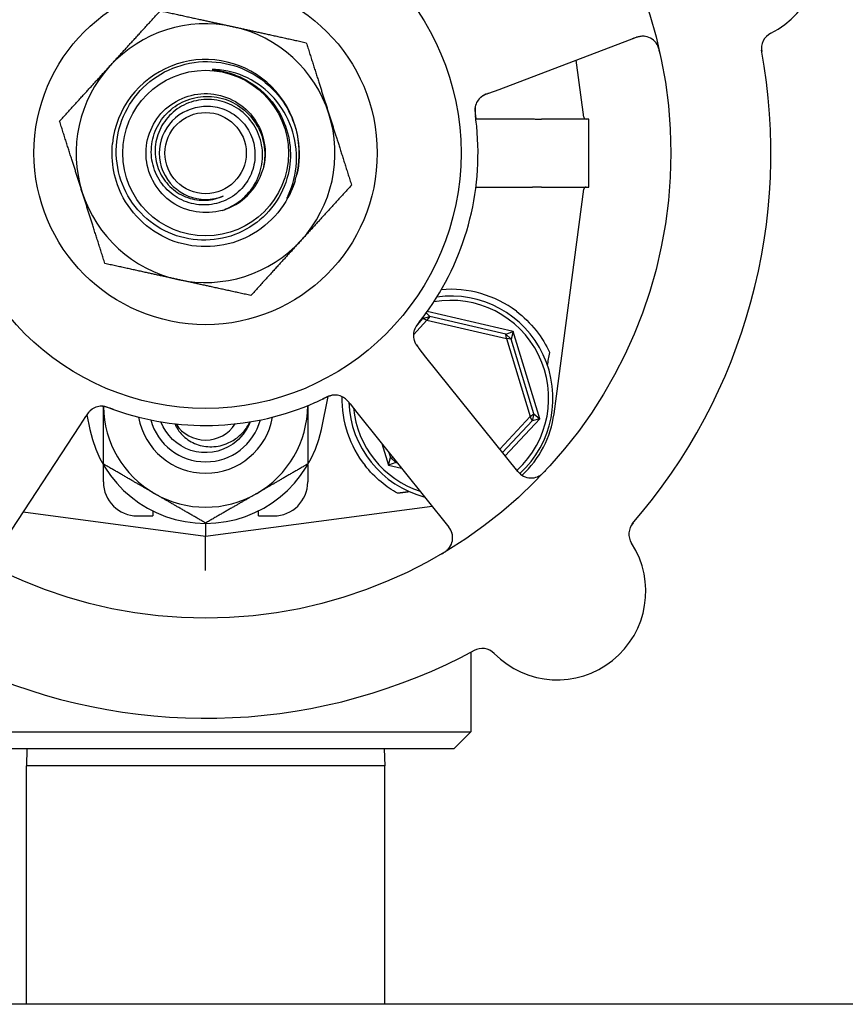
# Model space of a CAD drawing. Header units: inches. Extents: x 24 to 1128, y -74 to 748.
# Tile 364 of 557: x 660.36 to 663.39, y 308.81 to 312.42. Entities that reach past the tile are written whole.
import ezdxf

# ---------------------------------------------------------------- set-up
doc = ezdxf.new("R2010")
doc.units = ezdxf.units.IN
doc.header["$LTSCALE"] = 32
doc.header["$MEASUREMENT"] = 0
doc.layers.add('Visible (ANSI)', color=7, linetype='Continuous', lineweight=30)

msp = doc.modelspace()

# ---------------------------------------------------------------- linework, layer by layer
at = {"layer": 'Visible (ANSI)'}
for p, q in [((662.11616, 312.1643), (662.62053, 312.35531)), ((662.42776, 312.06195), (662.39983, 312.27173)), ((662.07886, 312.15018), (662.11616, 312.1643)), ((662.03117, 312.05544), (662.23959, 312.05544)), ((662.4453, 312.05516), (662.2717, 312.05516)), ((662.4453, 311.80516), (662.4453, 312.05516)), ((662.03117, 311.80489), (662.23959, 311.80489)), ((662.2717, 311.80516), (662.4453, 311.80516)), ((662.31795, 310.9735), (662.42776, 311.79838)), ((662.16803, 311.27549), (661.85248, 311.34849)), ((661.80194, 311.26339), (661.85162, 311.31662)), ((661.83569, 311.32245), (661.82139, 311.30713)), ((661.83569, 311.32245), (661.86158, 311.33035)), ((661.83569, 311.32245), (661.83651, 311.32678)), ((661.85162, 311.31662), (661.83569, 311.32245)), ((661.84877, 311.34334), (661.86158, 311.33035)), ((661.86158, 311.33035), (661.85162, 311.31662)), ((661.85162, 311.31662), (662.14341, 311.24911)), ((662.1405, 311.26582), (661.86158, 311.33035)), ((662.1405, 311.26582), (662.16803, 311.27549)), ((662.16803, 311.27549), (662.16029, 311.24736)), ((662.266, 310.95452), (662.16803, 311.27549)), ((662.1405, 311.26582), (662.16029, 311.24736)), ((662.14341, 311.24911), (662.1405, 311.26582)), ((662.16029, 311.24736), (662.14341, 311.24911)), ((662.14341, 311.24911), (662.23085, 310.96266)), ((662.24386, 310.97353), (662.16029, 311.24736)), ((661.84807, 311.18152), (661.82309, 311.21265)), ((662.18558, 310.76086), (661.84807, 311.18152)), ((661.46397, 310.91561), (661.48941, 311.03634)), ((661.56962, 311.00924), (661.59458, 310.97813)), ((660.57705, 310.9294), (660.59894, 310.96277)), ((660.60293, 310.96881), (660.61414, 310.91561)), ((661.59458, 310.97813), (661.93209, 310.55747)), ((662.23085, 310.96266), (662.11944, 310.8433)), ((662.12932, 310.83098), (662.23776, 310.94717)), ((662.1392, 310.81867), (662.266, 310.95452)), ((662.23085, 310.96266), (662.24386, 310.97353)), ((662.23776, 310.94717), (662.23085, 310.96266)), ((662.24386, 310.97353), (662.23776, 310.94717)), ((662.266, 310.95452), (662.23776, 310.94717)), ((662.24386, 310.97353), (662.266, 310.95452)), ((660.28128, 310.47841), (660.57705, 310.9294)), ((661.68576, 310.86448), (661.71007, 310.78484)), ((661.71007, 310.78484), (661.71782, 310.81297)), ((661.71213, 310.83162), (661.71782, 310.81297)), ((661.71782, 310.81297), (661.72793, 310.81192)), ((661.7376, 310.79451), (661.71782, 310.81297)), ((660.66405, 310.72298), (660.66405, 310.78619)), ((661.41405, 310.78619), (661.41405, 310.72298)), ((661.7376, 310.79451), (661.71007, 310.78484)), ((661.71007, 310.78484), (661.75869, 310.77359)), ((661.73641, 310.80136), (661.7376, 310.79451)), ((661.7376, 310.79451), (661.74289, 310.79328)), ((661.03905, 310.52391), (661.87024, 310.63456)), ((660.36957, 310.61304), (661.03905, 310.52391)), ((660.78905, 310.59798), (660.8453, 310.59798)), ((660.8453, 310.61653), (660.8453, 310.59798)), ((661.2328, 310.59798), (661.2328, 310.61653)), ((661.2328, 310.59798), (661.28905, 310.59798)), ((661.03905, 310.57091), (661.03905, 310.52391)), ((661.03905, 310.39781), (661.03905, 310.52391)), ((662.0128, 310.09783), (662.0128, 309.80516)), ((660.0653, 309.80516), (662.0128, 309.80516)), ((661.9503, 309.74266), (662.0128, 309.80516)), ((661.9503, 309.74266), (660.1278, 309.74266)), ((660.38351, 309.74266), (660.38155, 309.68016)), ((661.6946, 309.74266), (661.69655, 309.68016)), ((660.38155, 308.80516), (660.38155, 309.68016)), ((661.69655, 309.68016), (660.38155, 309.68016)), ((661.69655, 308.80516), (661.69655, 309.68016)), ((710.53905, 308.80516), (485.53905, 308.80516))]:
    msp.add_line(p, q, dxfattribs=at)
for radius in [1.7075, 0.9375, 0.62992, 0.30408, 0.14917]:
    msp.add_circle((661.03905, 311.93016), radius, dxfattribs=at)
for centre, radius, start, end in [((662.96787, 312.66061), 0.325, 296.66113, 104.82247), ((661.03905, 311.93016), 0.475, 77.64769, 137.64769), ((661.03905, 311.93016), 0.475, 17.64769, 77.64769), ((662.64266, 312.29686), 0.0625, 12.88035, 110.7418), ((663.14175, 312.31431), 0.0625, 116.66113, 190.3534), ((661.03905, 311.93016), 2.075, 318.99965, 10.48395), ((661.03905, 311.93016), 0.475, 137.64769, 197.64769), ((661.03905, 311.93016), 0.34375, 346.81176, 174.08625), ((661.03905, 311.93016), 0.34375, 346.81176, 174.08625), ((662.08984, 312.0875), 0.0625, 128.31583, 168.22862), ((661.03905, 311.93016), 0.17, 112.97308, 292.97308), ((661.03905, 311.93016), 0.475, 317.64769, 17.64769), ((662.4355, 312.06298), 0.00781, 187.58266, 270), ((661.03905, 311.93016), 1, 323.83299, 5.65061), ((661.03905, 311.93016), 0.21875, 286.09118, 343.65421), ((661.03905, 311.93016), 0.34375, 342.85926, 346.81176), ((661.03905, 311.93016), 0.475, 197.64769, 257.64769), ((662.4355, 311.79735), 0.00781, 90, 172.41734), ((661.03905, 311.93016), 0.475, 257.64769, 317.64769), ((661.93905, 311.03016), 0.4, 52.97261, 94.99892), ((661.93905, 311.03016), 0.35938, 312.5485, 99.97535), ((661.93905, 311.03016), 0.375, 312.58331, 97.82604), ((661.86439, 311.26104), 0.0625, 161.2706, 202.30345), ((661.5134, 310.97943), 0.0625, 56.31583, 96.22862), ((661.93905, 311.03016), 0.4, 179.10653, 218.18136), ((660.65773, 310.93845), 0.0625, 89.2706, 130.30345), ((661.03905, 311.00516), 0.375, 180.77585, 240), ((661.03905, 311.93016), 1, 251.83299, 293.65061), ((661.03905, 311.00516), 0.375, 300, 359.69029), ((661.93905, 311.03016), 0.375, 182.20116, 255.29323), ((661.93905, 311.03016), 0.35938, 185.69755, 251.78605), ((661.03905, 311.00516), 0.25014, 190.1825, 349.8175), ((661.03905, 311.00516), 0.2085, 195.16457, 344.83543), ((661.94623, 311.02299), 0.375, 312.75403, 352.41734), ((661.03905, 311.00516), 0.43425, 191.9007, 348.0993), ((661.03905, 311.00516), 0.12866, 212.48137, 327.51863), ((662.23433, 310.79997), 0.0625, 218.7418, 316.60325), ((660.78905, 310.72298), 0.125, 180, 270), ((661.28905, 310.72298), 0.125, 270, 0), ((661.03905, 311.00516), 0.375, 240, 300), ((661.88334, 310.51836), 0.0625, 300.88035, 38.7418), ((662.65543, 310.53151), 0.0625, 139.1302, 212.82247), ((662.32979, 310.32147), 0.325, 224.66113, 32.82247), ((661.03905, 311.93016), 2.075, 246.99965, 298.48395), ((662.05417, 310.04909), 0.0625, 44.66113, 118.3534)]:
    msp.add_arc(centre, radius, start, end, dxfattribs=at)
msp.add_ellipse((662.53701, 314.03999), major_axis=(-0.57653, -4.33091), ratio=0.0429148, start_param=0.8462542, end_param=0.8607442, dxfattribs=at)
for points, weights in [([(660.68802, 312.25017), (660.77376, 312.34422), (660.87277, 312.45283)], [1, 1.0379548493, 1]), ([(660.87277, 312.45283), (661.01634, 312.42139), (661.14067, 312.39417)], [1, 1.0379548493, 1]), ([(661.14067, 312.39417), (661.265, 312.36694), (661.40856, 312.3355)], [1, 1.0379548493, 1]), ([(661.40856, 312.3355), (661.45311, 312.19545), (661.4917, 312.07417)], [1, 1.0379548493, 1]), ([(660.50327, 312.0475), (660.60228, 312.15611), (660.68802, 312.25017)], [1, 1.0379548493, 1]), ([(661.4917, 312.07417), (661.53028, 311.95288), (661.57484, 311.81283)], [1, 1.0379548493, 1]), ([(660.58641, 311.78616), (660.54782, 311.90745), (660.50327, 312.0475)], [1, 1.0379548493, 1]), ([(660.66955, 311.52483), (660.62499, 311.66488), (660.58641, 311.78616)], [1, 1.0379548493, 1]), ([(661.57484, 311.81283), (661.47583, 311.70422), (661.39009, 311.61016)], [1, 1.0379548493, 1]), ([(661.39009, 311.61016), (661.30434, 311.5161), (661.20533, 311.40749)], [1, 1.0379548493, 1]), ([(660.93744, 311.46616), (660.81311, 311.49339), (660.66955, 311.52483)], [1, 1.0379548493, 1]), ([(661.20533, 311.40749), (661.06177, 311.43893), (660.93744, 311.46616)], [1, 1.0379548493, 1]), ([(660.66405, 310.78866), (660.66405, 310.90196), (660.66405, 311.00009)], [1, 1.03703105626, 1.00180261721]), ([(661.41405, 311.00314), (661.41405, 310.9036), (661.41405, 310.78866)], [1.00072997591, 1.03758628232, 1]), ([(660.85155, 310.6804), (660.76453, 310.73064), (660.66405, 310.78866)], [1, 1.0379548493, 1]), ([(661.41405, 310.78866), (661.31357, 310.73064), (661.22655, 310.6804)], [1, 1.0379548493, 1]), ([(661.03905, 310.57215), (660.93857, 310.63016), (660.85155, 310.6804)], [1, 1.0379548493, 1]), ([(661.22655, 310.6804), (661.13953, 310.63016), (661.03905, 310.57215)], [1, 1.0379548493, 1]), ([(661.7881, 310.68689), (661.76576, 310.68406), (661.74347, 310.68124)], [0.999969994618, 0.999969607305, 0.999970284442])]:
    msp.add_rational_spline(points, weights, degree=2, dxfattribs=at)
for points, knots in [([(662.65049, 312.35887), (662.64982, 312.35894), (662.649, 312.35902), (662.64563, 312.35923), (662.64313, 312.35925), (662.63626, 312.35866), (662.63198, 312.35797), (662.62385, 312.35598), (662.62006, 312.35484), (662.61447, 312.35294), (662.61281, 312.35234), (662.60916, 312.351), (662.60715, 312.35024), (662.60517, 312.3495)], [0.11682073, 0.11682073, 0.11682073, 0.11682073, 0.13209763, 0.13209763, 0.17640845, 0.17640845, 0.22121696, 0.22121696, 0.25582457, 0.25582457, 0.27005755, 0.27005755, 0.2865375, 0.2865375, 0.2865375, 0.2865375]), ([(662.70672, 312.29681), (662.70655, 312.29761), (662.70637, 312.2984), (662.70563, 312.30174), (662.705, 312.30438), (662.70372, 312.30922), (662.70308, 312.31144), (662.70156, 312.31622), (662.70063, 312.31883), (662.69897, 312.32294), (662.69823, 312.32459), (662.69674, 312.32765), (662.69597, 312.32906), (662.69438, 312.33178), (662.69353, 312.33307), (662.69244, 312.33462), (662.69211, 312.33507), (662.69184, 312.33543)], [0, 0, 0, 0, 0.00673636, 0.00673636, 0.02806078, 0.02806078, 0.0453371, 0.0453371, 0.06652159, 0.06652159, 0.08352226, 0.08352226, 0.10158901, 0.10158901, 0.12223493, 0.12223493, 0.13206643, 0.13206643, 0.13206643, 0.13206643]), ([(661.32307, 312.05242), (661.33712, 312.02124), (661.34591, 311.98793), (661.35229, 311.91961), (661.34978, 311.88507), (661.3321, 311.81192), (661.31482, 311.77449), (661.26676, 311.7081), (661.23636, 311.67984), (661.16624, 311.63639), (661.12713, 311.6217), (661.04524, 311.60805), (661.00322, 311.60931), (660.92176, 311.62789), (660.88312, 311.64512), (660.81438, 311.69355), (660.78499, 311.72436), (660.7395, 311.79571), (660.72391, 311.83561), (660.70882, 311.91942), (660.70956, 311.96252), (660.72753, 312.0463), (660.74469, 312.08614), (660.79343, 312.15725), (660.82462, 312.18779), (660.89715, 312.23536), (660.93785, 312.25187), (661.02353, 312.26844), (661.06771, 312.26825), (661.1538, 312.25095), (661.19485, 312.2339), (661.26836, 312.18491), (661.30005, 312.15336), (661.32483, 312.11663)], [-5.0704915, -5.0704915, -5.0704915, -5.0704915, -4.8092414, -4.8092414, -4.5465572, -4.5465572, -4.2346915, -4.2346915, -3.9208419, -3.9208419, -3.6050086, -3.6050086, -3.2871921, -3.2871921, -2.9673924, -2.9673924, -2.64561, -2.64561, -2.321845, -2.321845, -1.9960977, -1.9960977, -1.6683683, -1.6683683, -1.3386572, -1.3386572, -1.0069646, -1.0069646, -0.6732907, -0.6732907, -0.3376357, -0.3376357, 0, 0, 0, 0]), ([(661.0755, 312.23722), (661.07018, 312.23756), (661.06617, 312.23761), (661.06422, 312.23745), (661.06394, 312.23742), (661.0637, 312.23736), (661.06364, 312.23734), (661.06358, 312.23731), (661.06357, 312.2373), (661.06354, 312.23728), (661.06354, 312.23727), (661.06353, 312.23726), (661.06353, 312.23725), (661.06353, 312.23723), (661.06354, 312.23722), (661.06355, 312.2372), (661.06357, 312.23719), (661.06364, 312.23713), (661.06374, 312.23709), (661.06414, 312.23697), (661.06453, 312.23688), (661.06638, 312.23651), (661.06893, 312.23615), (661.08258, 312.23418), (661.10685, 312.23091), (661.13663, 312.22091)], [-0.37606241, -0.37606241, -0.37606241, -0.37606241, -0.30741129, -0.30741129, -0.29779295, -0.29779295, -0.29494673, -0.29494673, -0.2937317, -0.2937317, -0.29301265, -0.29301265, -0.29238719, -0.29238719, -0.29165629, -0.29165629, -0.29047649, -0.29047649, -0.28622321, -0.28622321, -0.27736006, -0.27736006, -0.23942142, -0.23942142, 0, 0, 0, 0]), ([(661.34261, 311.77432), (661.35997, 311.81261), (661.3701, 311.85378), (661.37464, 311.9389), (661.36856, 311.9821), (661.3403, 312.06287), (661.3187, 312.09978), (661.26297, 312.16249), (661.22963, 312.1879), (661.15576, 312.22399), (661.11609, 312.2346), (661.0755, 312.23722)], [-1.5992336, -1.5992336, -1.5992336, -1.5992336, -1.2791425, -1.2791425, -0.9499666, -0.9499666, -0.6270496, -0.6270496, -0.3103934, -0.3103934, 0, 0, 0, 0]), ([(661.13663, 312.22091), (661.15621, 312.21434), (661.17505, 312.20591), (661.21403, 312.18364), (661.2336, 312.16921), (661.28165, 312.12433), (661.30601, 312.09027), (661.32307, 312.05242)], [-0.65841937, -0.65841937, -0.65841937, -0.65841937, -0.50117447, -0.50117447, -0.31635325, -0.31635325, 0, 0, 0, 0]), ([(661.09968, 311.71998), (661.03822, 311.70225), (660.9691, 311.71325), (660.91618, 311.74919), (660.86326, 311.78512), (660.82753, 311.84529), (660.82133, 311.90896), (660.81513, 311.97262), (660.83857, 312.03856), (660.88356, 312.08402), (660.92854, 312.12949), (660.99422, 312.15362), (661.05794, 312.1481), (661.12166, 312.14257), (661.1822, 312.10751), (661.21869, 312.05499), (661.25519, 312.00247), (661.26693, 311.9335), (661.24989, 311.87186), (661.24959, 311.87077), (661.24928, 311.86969), (661.24896, 311.8686)], [16.9979155, 16.9979155, 16.9979155, 16.9979155, 17.8752194, 17.8752194, 17.8752194, 18.7524691, 18.7524691, 18.7524691, 19.6296647, 19.6296647, 19.6296647, 20.5068064, 20.5068064, 20.5068064, 21.3838943, 21.3838943, 21.3838943, 22.2609286, 22.2609286, 22.2609286, 22.2764365, 22.2764365, 22.2764365, 22.2764365]), ([(660.9727, 312.08668), (660.99127, 312.0953), (661.01125, 312.10049), (661.05418, 312.10376), (661.0768, 312.10103), (661.12002, 312.087), (661.14016, 312.07573), (661.17524, 312.04594), (661.18976, 312.02762), (661.21114, 311.98622), (661.21769, 311.96348), (661.22177, 311.91648), (661.21915, 311.89266), (661.20488, 311.84709), (661.19327, 311.8258), (661.16237, 311.78863), (661.1433, 311.77318), (661.10009, 311.75028), (661.0763, 311.74315), (661.02704, 311.73834), (661.00204, 311.74081), (660.9541, 311.75526), (660.93165, 311.76719), (660.89235, 311.79915), (660.87595, 311.81894), (660.85147, 311.86394), (660.84373, 311.88876), (660.83813, 311.94027), (660.84044, 311.96646), (660.855, 312.01678), (660.86722, 312.04039), (660.90018, 312.08185), (660.92068, 312.09923), (660.96743, 312.12534), (660.99327, 312.13371), (661.04701, 312.14016), (661.07439, 312.13806), (661.1271, 312.12344), (661.15189, 312.11096), (661.19555, 312.07705), (661.21393, 312.05586), (661.24171, 312.0074), (661.25074, 311.98054), (661.2581, 311.92459), (661.25623, 311.89602), (661.24896, 311.8686)], [-4.2480515, -4.2480515, -4.2480515, -4.2480515, -4.0909216, -4.0909216, -3.9177275, -3.9177275, -3.7423694, -3.7423694, -3.5648477, -3.5648477, -3.385163, -3.385163, -3.2033156, -3.2033156, -3.0193061, -3.0193061, -2.8331349, -2.8331349, -2.6448024, -2.6448024, -2.4543091, -2.4543091, -2.2616553, -2.2616553, -2.0668416, -2.0668416, -1.8698684, -1.8698684, -1.6707361, -1.6707361, -1.469445, -1.469445, -1.2659958, -1.2659958, -1.0603886, -1.0603886, -0.8526241, -0.8526241, -0.6427026, -0.6427026, -0.4306244, -0.4306244, -0.2163901, -0.2163901, 0, 0, 0, 0]), ([(662.0711, 312.1472), (662.07013, 312.14681), (662.06915, 312.14641), (662.06533, 312.14479), (662.06244, 312.14344), (662.05716, 312.14058), (662.0547, 312.13906), (662.05108, 312.13645), (662.04975, 312.13541), (662.04802, 312.13393), (662.0475, 312.13347), (662.04693, 312.13295), (662.04683, 312.13285), (662.04673, 312.13276)], [0.016833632, 0.016833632, 0.016833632, 0.016833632, 0.024996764, 0.024996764, 0.048690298, 0.048690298, 0.071674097, 0.071674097, 0.086017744, 0.086017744, 0.092484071, 0.092484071, 0.093980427, 0.093980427, 0.093980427, 0.093980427]), ([(662.0787, 312.15012), (662.0778, 312.14978), (662.07687, 312.14943), (662.0751, 312.14875), (662.07423, 312.14842), (662.0717, 312.14744), (662.07009, 312.1468), (662.06751, 312.14574), (662.06649, 312.14531), (662.06262, 312.14361), (662.06024, 312.14242), (662.0567, 312.14045), (662.05497, 312.13937), (662.0525, 312.13762), (662.05184, 312.13712), (662.05088, 312.13638), (662.05052, 312.13609), (662.05036, 312.13596), (662.05034, 312.13595), (662.05034, 312.13595)], [0, 0, 0, 0, 0.00805947, 0.00805947, 0.01607833, 0.01607833, 0.0318321, 0.0318321, 0.04288224, 0.04288224, 0.07619177, 0.07619177, 0.108399, 0.108399, 0.1204764, 0.1204764, 0.12953115, 0.12953115, 0.13163231, 0.13163231, 0.13163231, 0.13163231]), ([(661.09968, 311.71998), (661.11891, 311.72626), (661.13717, 311.73518), (661.17052, 311.7577), (661.18548, 311.77116), (661.21622, 311.80778), (661.22977, 311.83233), (661.24651, 311.8849), (661.24966, 311.91238), (661.2452, 311.9666), (661.23777, 311.99283), (661.21337, 312.0406), (661.19676, 312.06172), (661.1566, 312.09611), (661.13354, 312.10914), (661.08406, 312.12541), (661.05816, 312.12864), (661.00698, 312.12492), (660.98218, 312.11815), (660.93695, 312.09557), (660.9169, 312.08011), (660.88418, 312.04261), (660.87171, 312.02102), (660.85597, 311.97461), (660.85271, 311.95028), (660.85578, 311.90215), (660.86192, 311.87879), (660.88274, 311.83614), (660.89708, 311.81719), (660.93199, 311.78619), (660.95213, 311.77433), (660.99549, 311.7592), (661.01824, 311.75595), (661.06332, 311.75844), (661.08521, 311.764), (661.1054, 311.77365)], [-3.1722778, -3.1722778, -3.1722778, -3.1722778, -3.0186699, -3.0186699, -2.8665315, -2.8665315, -2.6554083, -2.6554083, -2.4471425, -2.4471425, -2.2417348, -2.2417348, -2.0391858, -2.0391858, -1.8394961, -1.8394961, -1.6426663, -1.6426663, -1.4486971, -1.4486971, -1.2575891, -1.2575891, -1.0693429, -1.0693429, -0.8839593, -0.8839593, -0.7014387, -0.7014387, -0.5217818, -0.5217818, -0.3449893, -0.3449893, -0.1710619, -0.1710619, 0, 0, 0, 0]), ([(661.32483, 312.11663), (661.33838, 312.09655), (661.34971, 312.07505), (661.36772, 312.02969), (661.37427, 312.00591), (661.38514, 311.93845), (661.38365, 311.89427), (661.37374, 311.85174)], [-0.70402922, -0.70402922, -0.70402922, -0.70402922, -0.51973951, -0.51973951, -0.33275492, -0.33275492, 0, 0, 0, 0]), ([(662.03027, 312.10644), (662.03012, 312.10593), (662.02998, 312.10539), (662.0296, 312.10391), (662.02936, 312.10288), (662.02905, 312.10115), (662.02897, 312.10069), (662.02868, 312.09884), (662.02849, 312.09724), (662.02823, 312.09377), (662.02815, 312.09202), (662.02811, 312.08872), (662.02812, 312.08728), (662.02823, 312.0832), (662.02839, 312.08031), (662.02883, 312.07492), (662.02908, 312.0724), (662.02972, 312.06666), (662.03014, 312.06344), (662.03066, 312.05945), (662.03076, 312.05868), (662.03086, 312.0579)], [0.13529987, 0.13529987, 0.13529987, 0.13529987, 0.15041628, 0.15041628, 0.17862374, 0.17862374, 0.18801436, 0.18801436, 0.213705, 0.213705, 0.23365386, 0.23365386, 0.24706171, 0.24706171, 0.26969874, 0.26969874, 0.28871803, 0.28871803, 0.31389263, 0.31389263, 0.31994869, 0.31994869, 0.31994869, 0.31994869]), ([(662.02882, 312.1011), (662.02882, 312.1011), (662.02881, 312.10103), (662.02873, 312.10064), (662.02863, 312.10018), (662.0284, 312.09889), (662.02826, 312.09799), (662.0279, 312.09519), (662.02773, 312.09306), (662.02764, 312.08912), (662.02766, 312.08743), (662.02778, 312.08435), (662.02785, 312.08301), (662.02812, 312.07946), (662.02835, 312.07717), (662.0289, 312.07244), (662.02924, 312.06997), (662.02964, 312.06704), (662.02972, 312.0665), (662.02979, 312.06595)], [0.07093315, 0.07093315, 0.07093315, 0.07093315, 0.07636582, 0.07636582, 0.08666451, 0.08666451, 0.09983227, 0.09983227, 0.12422951, 0.12422951, 0.14000403, 0.14000403, 0.15098746, 0.15098746, 0.16837573, 0.16837573, 0.18725581, 0.18725581, 0.19162474, 0.19162474, 0.19162474, 0.19162474]), ([(662.03419, 312.02863), (662.03325, 312.03818), (662.03188, 312.05008), (662.03062, 312.05978), (662.03033, 312.06199), (662.03006, 312.06402), (662.02981, 312.06586)], [0, 0, 0, 0, 0.41999651, 0.41999651, 0.41999651, 0.51583384, 0.51583384, 0.51583384, 0.51583384]), ([(662.23959, 312.05544), (662.23969, 312.05544), (662.23978, 312.05544), (662.24014, 312.05544), (662.24041, 312.05544), (662.24108, 312.05544), (662.24148, 312.05544), (662.24307, 312.05543), (662.24424, 312.05543), (662.24809, 312.0554), (662.2506, 312.05537), (662.25471, 312.05531), (662.25599, 312.05529), (662.25723, 312.05527)], [0.065326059, 0.065326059, 0.065326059, 0.065326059, 0.065886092, 0.065886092, 0.067505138, 0.067505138, 0.069967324, 0.069967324, 0.077104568, 0.077104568, 0.093330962, 0.093330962, 0.101340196, 0.101340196, 0.101340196, 0.101340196]), ([(661.36753, 311.82885), (661.34112, 311.74322), (661.27978, 311.66892), (661.20069, 311.62679), (661.12163, 311.58466), (661.02579, 311.57518), (660.94001, 311.60099), (660.85427, 311.62679), (660.7796, 311.68754), (660.7369, 311.76625), (660.7041, 311.82671), (660.69047, 311.8972), (660.6973, 311.96559)], [5.0115512, 5.0115512, 5.0115512, 5.0115512, 5.7936548, 5.7936548, 5.7936548, 6.5754431, 6.5754431, 6.5754431, 7.3569225, 7.3569225, 7.3569225, 7.9571961, 7.9571961, 7.9571961, 7.9571961]), ([(661.36753, 311.82885), (661.35801, 311.79812), (661.34642, 311.77669), (661.33999, 311.7657), (661.33874, 311.76375), (661.33789, 311.76262), (661.33772, 311.7624), (661.33755, 311.76224), (661.33751, 311.7622), (661.33745, 311.76216), (661.33744, 311.76216), (661.33741, 311.76215), (661.3374, 311.76215), (661.33738, 311.76215), (661.33738, 311.76215), (661.33737, 311.76216), (661.33736, 311.76217), (661.33735, 311.76219), (661.33735, 311.76221), (661.33734, 311.76228), (661.33736, 311.76238), (661.33771, 311.76374), (661.33985, 311.76823), (661.34261, 311.77432)], [-0.32425255, -0.32425255, -0.32425255, -0.32425255, -0.13434383, -0.13434383, -0.07553483, -0.07553483, -0.06406424, -0.06406424, -0.06072925, -0.06072925, -0.05932586, -0.05932586, -0.05850628, -0.05850628, -0.05780445, -0.05780445, -0.05699234, -0.05699234, -0.05569314, -0.05569314, -0.05100977, -0.05100977, 0, 0, 0, 0]), ([(662.25723, 311.80506), (662.25307, 311.805), (662.24863, 311.80493), (662.24306, 311.80489), (662.24237, 311.80489), (662.2413, 311.80489), (662.24093, 311.80489), (662.24032, 311.80489), (662.24009, 311.80489), (662.23977, 311.80489), (662.23968, 311.80489), (662.23959, 311.80489)], [0.027184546, 0.027184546, 0.027184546, 0.027184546, 0.056924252, 0.056924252, 0.061161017, 0.061161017, 0.063446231, 0.063446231, 0.064876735, 0.064876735, 0.065401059, 0.065401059, 0.065401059, 0.065401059]), ([(662.17993, 311.3495), (662.20649, 311.32947), (662.2314, 311.30517), (662.27293, 311.25299), (662.28949, 311.22507), (662.30165, 311.19905), (662.30189, 311.19854), (662.30213, 311.19802)], [2.42631602, 2.42631602, 2.42631602, 2.42631602, 2.67966729, 2.67966729, 2.93613935, 2.93613935, 2.94129083, 2.94129083, 2.94129083, 2.94129083]), ([(661.8286, 311.31647), (661.82659, 311.31389), (661.82459, 311.31134), (661.82097, 311.30658), (661.81933, 311.30439), (661.81637, 311.30025), (661.815, 311.29826), (661.81283, 311.29497), (661.81197, 311.2936), (661.81014, 311.29058), (661.80924, 311.28899), (661.8077, 311.2861), (661.80707, 311.2848), (661.8057, 311.28179), (661.8051, 311.28025), (661.80416, 311.27752), (661.80379, 311.27626), (661.80351, 311.27519)], [0, 0, 0, 0, 0.0253292, 0.0253292, 0.04592782, 0.04592782, 0.06431613, 0.06431613, 0.07801539, 0.07801539, 0.09688899, 0.09688899, 0.11755369, 0.11755369, 0.15067695, 0.15067695, 0.17984281, 0.17984281, 0.17984281, 0.17984281]), ([(661.82359, 311.31008), (661.82303, 311.30937), (661.82247, 311.30867), (661.82135, 311.30724), (661.82078, 311.30652), (661.81872, 311.30388), (661.8172, 311.3019), (661.81432, 311.29793), (661.81293, 311.2959), (661.81093, 311.29279), (661.81021, 311.2916), (661.8086, 311.28879), (661.80782, 311.28726), (661.80669, 311.28487), (661.80628, 311.28391), (661.80553, 311.28203), (661.8052, 311.28111), (661.80496, 311.28042), (661.80492, 311.2803), (661.80492, 311.2803)], [0, 0, 0, 0, 0.00712604, 0.00712604, 0.01419238, 0.01419238, 0.03284312, 0.03284312, 0.05207098, 0.05207098, 0.06472354, 0.06472354, 0.08419423, 0.08419423, 0.09866358, 0.09866358, 0.11516786, 0.11516786, 0.12167905, 0.12167905, 0.12167905, 0.12167905]), ([(661.82359, 311.31009), (661.82854, 311.31636), (661.83544, 311.3253), (661.84137, 311.33327), (661.84311, 311.3356), (661.84478, 311.33787), (661.84635, 311.34002)], [0.48416631, 0.48416631, 0.48416631, 0.48416631, 0.88318571, 0.88318571, 0.88318571, 1, 1, 1, 1]), ([(661.80425, 311.24404), (661.80433, 311.24377), (661.80442, 311.24348), (661.80476, 311.24238), (661.80506, 311.24151), (661.80597, 311.23902), (661.80665, 311.23736), (661.80892, 311.23252), (661.8108, 311.22926), (661.81456, 311.22361), (661.8164, 311.22112), (661.81821, 311.21878)], [0.094581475, 0.094581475, 0.094581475, 0.094581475, 0.097636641, 0.097636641, 0.105884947, 0.105884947, 0.120706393, 0.120706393, 0.149460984, 0.149460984, 0.172558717, 0.172558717, 0.172558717, 0.172558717]), ([(661.8062, 311.23824), (661.8062, 311.23824), (661.8062, 311.23823), (661.80621, 311.2382), (661.80624, 311.23814), (661.80636, 311.23783), (661.80648, 311.23754), (661.80705, 311.23618), (661.80785, 311.2344), (661.80915, 311.23199), (661.80949, 311.23138), (661.81141, 311.22806), (661.8133, 311.22526), (661.81687, 311.2205), (661.818, 311.21904), (661.81981, 311.21675), (661.82044, 311.21596), (661.82173, 311.21435), (661.8224, 311.21351), (661.82305, 311.2127)], [0.05598665, 0.05598665, 0.05598665, 0.05598665, 0.05687301, 0.05687301, 0.0600697, 0.0600697, 0.06858049, 0.06858049, 0.09786867, 0.09786867, 0.10758076, 0.10758076, 0.14991049, 0.14991049, 0.16694482, 0.16694482, 0.17567446, 0.17567446, 0.18444701, 0.18444701, 0.18444701, 0.18444701]), ([(661.44021, 311.01415), (661.44901, 311.01801), (661.4599, 311.02298), (661.46873, 311.02718), (661.47075, 311.02814), (661.4726, 311.02903), (661.47427, 311.02984)], [0, 0, 0, 0, 0.41999651, 0.41999651, 0.41999651, 0.51583384, 0.51583384, 0.51583384, 0.51583384]), ([(661.513, 311.04193), (661.51247, 311.04191), (661.51192, 311.04189), (661.51039, 311.04179), (661.50934, 311.0417), (661.50759, 311.04146), (661.50713, 311.04139), (661.50529, 311.04109), (661.5037, 311.04079), (661.50032, 311.03996), (661.49864, 311.03949), (661.49549, 311.03851), (661.49412, 311.03806), (661.49027, 311.03669), (661.48757, 311.03564), (661.48259, 311.03357), (661.48027, 311.03255), (661.475, 311.03016), (661.47207, 311.02877), (661.46844, 311.02704), (661.46773, 311.02671), (661.46702, 311.02637)], [0.13529987, 0.13529987, 0.13529987, 0.13529987, 0.15041628, 0.15041628, 0.17862374, 0.17862374, 0.18801436, 0.18801436, 0.213705, 0.213705, 0.23365386, 0.23365386, 0.24706171, 0.24706171, 0.26969874, 0.26969874, 0.28871803, 0.28871803, 0.31389263, 0.31389263, 0.31994869, 0.31994869, 0.31994869, 0.31994869]), ([(661.50748, 311.04166), (661.50748, 311.04166), (661.5074, 311.04165), (661.50702, 311.04161), (661.50655, 311.04155), (661.50525, 311.04137), (661.50435, 311.04123), (661.50158, 311.04071), (661.4995, 311.04021), (661.49572, 311.03908), (661.49412, 311.03854), (661.49122, 311.03748), (661.48998, 311.03699), (661.48668, 311.03564), (661.48457, 311.03471), (661.48025, 311.03273), (661.478, 311.03164), (661.47534, 311.03035), (661.47484, 311.03012), (661.47435, 311.02988)], [0.07093315, 0.07093315, 0.07093315, 0.07093315, 0.07636582, 0.07636582, 0.08666451, 0.08666451, 0.09983227, 0.09983227, 0.12422951, 0.12422951, 0.14000403, 0.14000403, 0.15098746, 0.15098746, 0.16837573, 0.16837573, 0.18725581, 0.18725581, 0.19162474, 0.19162474, 0.19162474, 0.19162474]), ([(661.56439, 311.01569), (661.56372, 311.0165), (661.56303, 311.01731), (661.56031, 311.02044), (661.55813, 311.02277), (661.55379, 311.02691), (661.55158, 311.02877), (661.54798, 311.03142), (661.54658, 311.03236), (661.54463, 311.03355), (661.54404, 311.03389), (661.54336, 311.03428), (661.54324, 311.03435), (661.54312, 311.03441)], [0.016833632, 0.016833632, 0.016833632, 0.016833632, 0.024996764, 0.024996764, 0.048690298, 0.048690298, 0.071674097, 0.071674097, 0.086017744, 0.086017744, 0.092484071, 0.092484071, 0.093980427, 0.093980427, 0.093980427, 0.093980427]), ([(661.56951, 311.00937), (661.56891, 311.01012), (661.56829, 311.01089), (661.5671, 311.01237), (661.56651, 311.0131), (661.5648, 311.0152), (661.56369, 311.01654), (661.56189, 311.01866), (661.56116, 311.01949), (661.55836, 311.02265), (661.55649, 311.02455), (661.55352, 311.0273), (661.55196, 311.02862), (661.54953, 311.03042), (661.54885, 311.0309), (661.54785, 311.03159), (661.54746, 311.03184), (661.54729, 311.03195), (661.54727, 311.03196), (661.54727, 311.03196)], [0, 0, 0, 0, 0.00805947, 0.00805947, 0.01607833, 0.01607833, 0.0318321, 0.0318321, 0.04288224, 0.04288224, 0.07619177, 0.07619177, 0.108399, 0.108399, 0.1204764, 0.1204764, 0.12953115, 0.12953115, 0.13163231, 0.13163231, 0.13163231, 0.13163231]), ([(660.61805, 310.98675), (660.61805, 310.98675), (660.61805, 310.98675), (660.61802, 310.98673), (660.61797, 310.98668), (660.61772, 310.98647), (660.61748, 310.98627), (660.61636, 310.9853), (660.61492, 310.98399), (660.61303, 310.98202), (660.61255, 310.9815), (660.60999, 310.97865), (660.6079, 310.97598), (660.60449, 310.97112), (660.60344, 310.96959), (660.60182, 310.96716), (660.60126, 310.96632), (660.60013, 310.9646), (660.59955, 310.9637), (660.59897, 310.96283)], [0.05598665, 0.05598665, 0.05598665, 0.05598665, 0.056873, 0.056873, 0.06006969, 0.06006969, 0.06858048, 0.06858048, 0.09786866, 0.09786866, 0.10758076, 0.10758076, 0.14991048, 0.14991048, 0.16694481, 0.16694481, 0.17567446, 0.17567446, 0.18444701, 0.18444701, 0.18444701, 0.18444701]), ([(660.62297, 310.9904), (660.62274, 310.99024), (660.62249, 310.99006), (660.62155, 310.98939), (660.62081, 310.98884), (660.61872, 310.98721), (660.61736, 310.98604), (660.61346, 310.98239), (660.61094, 310.9796), (660.60672, 310.97428), (660.60493, 310.97176), (660.60326, 310.96931)], [0.094581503, 0.094581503, 0.094581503, 0.094581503, 0.09763667, 0.09763667, 0.105884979, 0.105884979, 0.120706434, 0.120706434, 0.149461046, 0.149461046, 0.17255876, 0.17255876, 0.17255876, 0.17255876]), ([(660.69938, 310.98962), (660.6963, 310.99073), (660.69326, 310.99185), (660.68762, 310.99382), (660.68503, 310.9947), (660.68017, 310.99624), (660.67786, 310.99693), (660.67406, 310.99797), (660.67249, 310.99837), (660.66906, 310.99918), (660.66727, 310.99954), (660.66404, 311.00011), (660.66261, 311.00031), (660.65932, 311.00069), (660.65767, 311.00078), (660.65478, 311.00083), (660.65347, 311.00079), (660.65237, 311.00072)], [0, 0, 0, 0, 0.02532917, 0.02532917, 0.0459278, 0.0459278, 0.06431611, 0.06431611, 0.0780154, 0.0780154, 0.09688899, 0.09688899, 0.11755371, 0.11755371, 0.15067697, 0.15067697, 0.17984281, 0.17984281, 0.17984281, 0.17984281]), ([(660.69175, 310.99241), (660.69091, 310.99272), (660.69007, 310.99303), (660.68836, 310.99367), (660.6875, 310.99398), (660.68435, 310.99513), (660.682, 310.99595), (660.67733, 310.99747), (660.67497, 310.99817), (660.6714, 310.9991), (660.67004, 310.99942), (660.66688, 311.00008), (660.66518, 311.00036), (660.66256, 311.00069), (660.66151, 311.00079), (660.6595, 311.00092), (660.65852, 311.00095), (660.65779, 311.00096), (660.65766, 311.00096), (660.65766, 311.00096)], [0, 0, 0, 0, 0.00712604, 0.00712604, 0.01419238, 0.01419238, 0.03284312, 0.03284312, 0.05207098, 0.05207098, 0.06472354, 0.06472354, 0.08419423, 0.08419423, 0.09866358, 0.09866358, 0.11516786, 0.11516786, 0.12167905, 0.12167905, 0.12167905, 0.12167905]), ([(660.69176, 310.99241), (660.69926, 310.98964), (660.70989, 310.98584), (660.7193, 310.98266), (660.72206, 310.98173), (660.72473, 310.98084), (660.72726, 310.98001)], [0.48416631, 0.48416631, 0.48416631, 0.48416631, 0.88318571, 0.88318571, 0.88318571, 1, 1, 1, 1]), ([(661.20264, 310.9438), (661.19022, 310.91113), (661.16824, 310.88204), (661.13961, 310.86194), (661.09521, 310.83077), (661.0359, 310.82198), (660.98437, 310.83893), (660.93483, 310.85522), (660.89363, 310.89493), (660.87522, 310.94368)], [0.3590141, 0.3590141, 0.3590141, 0.3590141, 0.9586618, 0.9586618, 0.9586618, 1.888606, 1.888606, 1.888606, 2.7825786, 2.7825786, 2.7825786, 2.7825786]), ([(660.92604, 310.93657), (660.93251, 310.92133), (660.94182, 310.90745), (660.9662, 310.88235), (660.98154, 310.87184), (661.01618, 310.85674), (661.03531, 310.85262), (661.07502, 310.85175), (661.09523, 310.85537), (661.12866, 310.86823), (661.14221, 310.87585), (661.1672, 310.89492), (661.17842, 310.90639), (661.18789, 310.91926)], [0.00667477, 0.00667477, 0.00667477, 0.00667477, 0.13293721, 0.13293721, 0.27303158, 0.27303158, 0.42028212, 0.42028212, 0.57468721, 0.57468721, 0.69201491, 0.69201491, 0.81309505, 0.81309505, 0.81309505, 0.81309505]), ([(661.74347, 310.68124), (661.72357, 310.6924), (661.70276, 310.7064), (661.6617, 310.7406), (661.64164, 310.76127), (661.62463, 310.7829)], [0.49640247, 0.49640247, 0.49640247, 0.49640247, 0.68798762, 0.68798762, 0.89549896, 0.89549896, 0.89549896, 0.89549896]), ([(662.17527, 310.77372), (662.17566, 310.77323), (662.17604, 310.77275), (662.17732, 310.77116), (662.17821, 310.77005), (662.1825, 310.76482), (662.1859, 310.76091), (662.19163, 310.75506), (662.19415, 310.75275), (662.20081, 310.74735), (662.20527, 310.74467), (662.20848, 310.74308), (662.2088, 310.74293), (662.20909, 310.7428)], [0, 0, 0, 0, 0.00480624, 0.00480624, 0.01589597, 0.01589597, 0.05833406, 0.05833406, 0.09384639, 0.09384639, 0.15340885, 0.15340885, 0.16065924, 0.16065924, 0.16065924, 0.16065924]), ([(662.25723, 310.74182), (662.25775, 310.74203), (662.25841, 310.74232), (662.26067, 310.74337), (662.26244, 310.74428), (662.26591, 310.74639), (662.26742, 310.74738), (662.27098, 310.74994), (662.27312, 310.75162), (662.27703, 310.75496), (662.27885, 310.75661), (662.28253, 310.76013), (662.28441, 310.76204), (662.28732, 310.7651), (662.28841, 310.76627), (662.28953, 310.76746)], [0.10313051, 0.10313051, 0.10313051, 0.10313051, 0.11603194, 0.11603194, 0.14472131, 0.14472131, 0.16305353, 0.16305353, 0.18481803, 0.18481803, 0.20320408, 0.20320408, 0.22373688, 0.22373688, 0.23709216, 0.23709216, 0.23709216, 0.23709216]), ([(661.94474, 310.53007), (661.9446, 310.53073), (661.94442, 310.53154), (661.94358, 310.53481), (661.94283, 310.53719), (661.94014, 310.54354), (661.93816, 310.5474), (661.93376, 310.55452), (661.9315, 310.55777), (661.92797, 310.56249), (661.92689, 310.5639), (661.92449, 310.56695), (661.92314, 310.56862), (661.92182, 310.57027)], [0.11682073, 0.11682073, 0.11682073, 0.11682073, 0.13209763, 0.13209763, 0.17640845, 0.17640845, 0.22121696, 0.22121696, 0.25582457, 0.25582457, 0.27005755, 0.27005755, 0.2865375, 0.2865375, 0.2865375, 0.2865375]), ([(661.9031, 310.45742), (661.9038, 310.45783), (661.9045, 310.45824), (661.90744, 310.45998), (661.90976, 310.46139), (661.91397, 310.46411), (661.91588, 310.4654), (661.91996, 310.46832), (661.92215, 310.47002), (661.92555, 310.47287), (661.92689, 310.47408), (661.92934, 310.47644), (661.93044, 310.4776), (661.93254, 310.47996), (661.9335, 310.48116), (661.93464, 310.48268), (661.93496, 310.48313), (661.93522, 310.4835)], [0, 0, 0, 0, 0.00673636, 0.00673636, 0.02806078, 0.02806078, 0.0453371, 0.0453371, 0.06652159, 0.06652159, 0.08352226, 0.08352226, 0.10158901, 0.10158901, 0.12223493, 0.12223493, 0.13206643, 0.13206643, 0.13206643, 0.13206643])]:
    msp.add_open_spline(points, degree=3, knots=knots, dxfattribs=at)
for points in [[(662.25723, 312.05527), (662.26205, 312.0552), (662.26688, 312.05516), (662.2717, 312.05516)], [(662.2717, 311.80516), (662.26672, 311.80516), (662.26189, 311.80513), (662.25723, 311.80506)], [(661.18789, 310.91926), (661.19183, 310.92462), (661.19687, 310.93277), (661.20149, 310.94344)]]:
    msp.add_open_spline(points, degree=3, dxfattribs=at)

doc.saveas('drawing.dxf')
